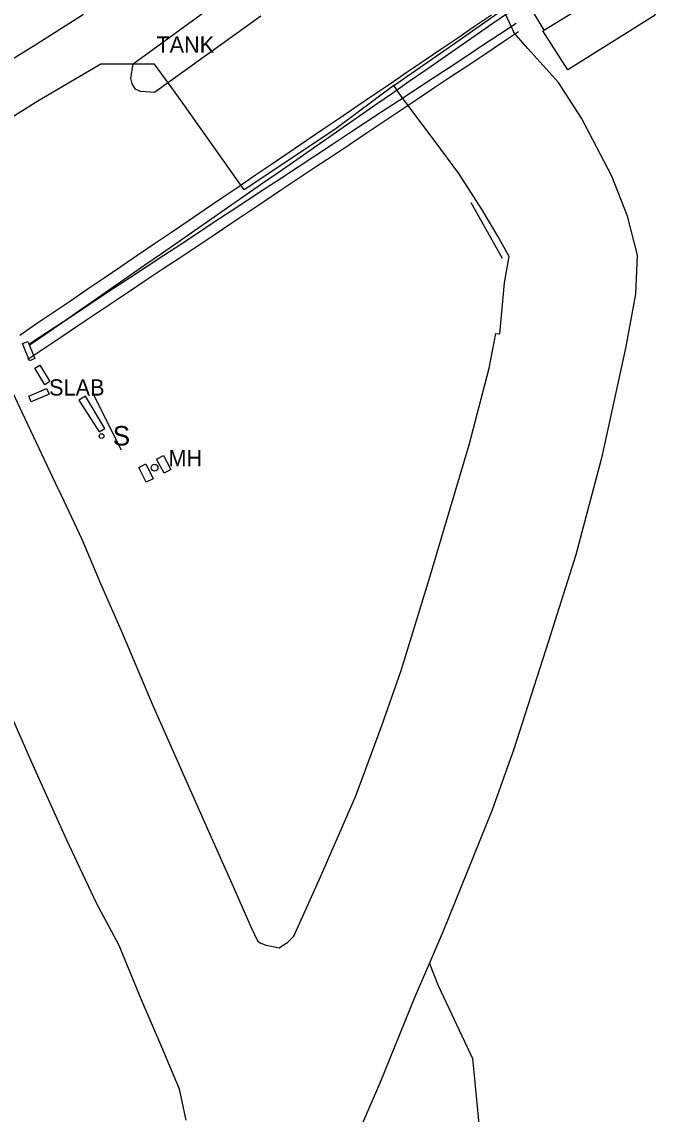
# Model space of a CAD drawing. Extents: x 368532 to 392481, y 10654822 to 10676899.
# Drawn here: x 371184.7 to 371380.1, y 10674120.6 to 10674457.3 of the extents above; entities that cross this region are included whole.
import ezdxf

# ---------------------------------------------------------------- set-up
doc = ezdxf.new("R2010")
doc.units = 0
for name, color, linetype in [('p_Catenary', 7, 'Continuous'), ('p_dtm slab', 7, 'Continuous'), ('p_road - paved curb', 7, 'Continuous'), ('p_road conc barrier', 7, 'Continuous'), ('p_road dirt road', 7, 'Continuous'), ('p_structure building', 7, 'Continuous'), ('p_structure sign', 7, 'Continuous'), ('p_structure tank', 7, 'Continuous'), ('p_utility manhole', 7, 'Continuous')]:
    doc.layers.add(name, color=color, linetype=linetype)

msp = doc.modelspace()

# ---------------------------------------------------------------- linework, layer by layer
at = {"layer": 'p_Catenary'}
for points in [[(371334.83, 10674460.09), (371329.73, 10674456.55), (371324.63, 10674453.01), (371319.54, 10674449.48), (371314.44, 10674445.94), (371309.34, 10674442.4), (371304.25, 10674438.86), (371299.15, 10674435.32), (371294.05, 10674431.78), (371288.96, 10674428.25), (371283.86, 10674424.71), (371278.76, 10674421.17), (371273.67, 10674417.63), (371268.57, 10674414.09), (371263.47, 10674410.56), (371258.38, 10674407.02), (371253.28, 10674403.48), (371248.18, 10674399.94), (371243.08, 10674396.4), (371237.99, 10674392.86), (371232.89, 10674389.33), (371227.79, 10674385.79), (371222.7, 10674382.25), (371217.6, 10674378.71), (371212.5, 10674375.17), (371207.41, 10674371.63), (371202.31, 10674368.1), (371197.21, 10674364.56), (371192.12, 10674361.02), (371187.02, 10674357.48)], [(371184.12, 10674360.75), (371189.32, 10674364.28), (371194.51, 10674367.81), (371199.71, 10674371.33), (371204.9, 10674374.86), (371210.1, 10674378.38), (371215.3, 10674381.91), (371220.49, 10674385.43), (371225.69, 10674388.96), (371230.88, 10674392.48), (371236.08, 10674396.01), (371241.28, 10674399.53), (371246.47, 10674403.06), (371251.67, 10674406.58), (371256.86, 10674410.11), (371262.06, 10674413.63), (371267.26, 10674417.16), (371272.45, 10674420.69), (371277.65, 10674424.21), (371282.84, 10674427.74), (371288.04, 10674431.26), (371293.24, 10674434.79), (371298.43, 10674438.31), (371303.63, 10674441.84), (371308.82, 10674445.36), (371314.02, 10674448.89), (371319.22, 10674452.41), (371324.41, 10674455.94), (371329.61, 10674459.46)], [(371337.22, 10674456.78), (371332.05, 10674453.37), (371326.88, 10674449.97), (371321.7, 10674446.56), (371316.53, 10674443.16), (371311.36, 10674439.76), (371306.18, 10674436.35), (371301.01, 10674432.95), (371295.84, 10674429.54), (371290.66, 10674426.14), (371285.49, 10674422.73), (371280.32, 10674419.33), (371275.15, 10674415.92), (371269.97, 10674412.52), (371264.8, 10674409.12), (371259.63, 10674405.71), (371254.45, 10674402.31), (371249.28, 10674398.9), (371244.11, 10674395.5), (371238.93, 10674392.09), (371233.76, 10674388.69), (371228.59, 10674385.28), (371223.41, 10674381.88), (371218.24, 10674378.47), (371213.07, 10674375.07), (371207.89, 10674371.67), (371202.72, 10674368.26), (371197.55, 10674364.86), (371192.38, 10674361.45), (371187.2, 10674358.05)], [(371186.61, 10674353.36), (371191.83, 10674356.84), (371197.05, 10674360.33), (371202.27, 10674363.81), (371207.49, 10674367.29), (371212.71, 10674370.77), (371217.93, 10674374.25), (371223.15, 10674377.74), (371228.37, 10674381.22), (371233.59, 10674384.7), (371238.81, 10674388.18), (371244.03, 10674391.66), (371249.25, 10674395.15), (371254.47, 10674398.63), (371259.68, 10674402.11), (371264.9, 10674405.59), (371270.12, 10674409.07), (371275.34, 10674412.56), (371280.56, 10674416.04), (371285.78, 10674419.52), (371291, 10674423), (371296.22, 10674426.48), (371301.44, 10674429.97), (371306.66, 10674433.45), (371311.88, 10674436.93), (371317.1, 10674440.41), (371322.32, 10674443.89), (371327.54, 10674447.38), (371332.76, 10674450.86), (371337.98, 10674454.34)]]:
    msp.add_lwpolyline(points, dxfattribs=at)
at = {"layer": 'p_dtm slab'}
for p, q in [((371330.67, 10674479.78), (371345.82, 10674454.75)), ((371189.37, 10674450.52), (371203.82, 10674459.62)), ((371174.33, 10674441.2), (371189.37, 10674450.52)), ((371209.13, 10674444.23), (371189.72, 10674432.82)), ((371225.67, 10674444.3), (371209.13, 10674444.23)), ((371230.18, 10674438.09), (371225.67, 10674444.3)), ((371234.94, 10674431.55), (371230.18, 10674438.09)), ((371299.54, 10674437.66), (371281.71, 10674424.44)), ((371189.72, 10674432.82), (371165.86, 10674418.06)), ((371253.29, 10674405.53), (371234.94, 10674431.55)), ((371281.71, 10674424.44), (371260.6, 10674410.31)), ((371260.6, 10674410.31), (371253.29, 10674405.53)), ((371204.4, 10674341.92), (371202.36, 10674340.65)), ((371210.39, 10674331.96), (371204.4, 10674341.92)), ((371202.36, 10674340.65), (371208.61, 10674330.89)), ((371208.61, 10674330.89), (371210.39, 10674331.96))]:
    msp.add_line(p, q, dxfattribs=at)
at = {"layer": 'p_road - paved curb'}
for p, q in [((371316.6, 10674449.49), (371331.68, 10674460.06)), ((371333.19, 10674461.08), (371336.52, 10674454.04)), ((371336.52, 10674454.04), (371336.47, 10674454.14)), ((371340.83, 10674449.13), (371336.52, 10674454.04)), ((371299.54, 10674437.66), (371316.6, 10674449.49)), ((371350.27, 10674438.57), (371340.83, 10674449.13)), ((371302.24, 10674433.71), (371299.54, 10674437.66)), ((371357.43, 10674427.59), (371350.27, 10674438.57)), ((371312.27, 10674420.46), (371302.24, 10674433.71)), ((371366.79, 10674409.74), (371357.43, 10674427.59)), ((371319.56, 10674410.51), (371312.27, 10674420.46)), ((371326.75, 10674399.31), (371319.56, 10674410.51)), ((371371.6, 10674397.4), (371366.79, 10674409.74)), ((371331.57, 10674391.23), (371326.75, 10674399.31)), ((371374.68, 10674385.33), (371371.6, 10674397.4)), ((371335.11, 10674384.92), (371331.57, 10674391.23)), ((371333.68, 10674376.8), (371335.11, 10674384.92)), ((371374.2, 10674373.37), (371374.68, 10674385.33)), ((371332.16, 10674361.17), (371333.68, 10674376.8)), ((371371.05, 10674356.66), (371374.2, 10674373.37)), ((371185.79, 10674334.92), (371174.36, 10674359.05)), ((371328.86, 10674350.57), (371330.99, 10674361.22)), ((371330.99, 10674361.22), (371332.16, 10674361.17)), ((371363.86, 10674323.73), (371371.05, 10674356.66)), ((371322.74, 10674326.93), (371328.86, 10674350.57)), ((371196.01, 10674313.13), (371185.79, 10674334.92)), ((371317.01, 10674307.6), (371322.74, 10674326.93)), ((371355.77, 10674293.11), (371363.86, 10674323.73)), ((371196.01, 10674313.13), (371203.24, 10674297.88)), ((371310.62, 10674286.12), (371317.01, 10674307.6)), ((371203.24, 10674297.88), (371209, 10674284.19)), ((371347.36, 10674266.51), (371355.77, 10674293.11)), ((371305.77, 10674270.35), (371310.62, 10674286.12)), ((371209, 10674284.19), (371215.68, 10674268.92)), ((371215.68, 10674268.92), (371225.19, 10674246.51)), ((371301.73, 10674257.33), (371305.77, 10674270.35)), ((371341.82, 10674249.51), (371347.36, 10674266.51)), ((371295.67, 10674240.1), (371301.73, 10674257.33)), ((371188.21, 10674228.03), (371178.31, 10674250.76)), ((371336.67, 10674233.17), (371341.82, 10674249.51)), ((371225.19, 10674246.51), (371234.58, 10674225.15)), ((371287.74, 10674218.76), (371295.67, 10674240.1)), ((371329.8, 10674214.22), (371336.67, 10674233.17)), ((371198.65, 10674205), (371188.21, 10674228.03)), ((371234.58, 10674225.15), (371241.95, 10674208.78)), ((371276.93, 10674193.78), (371287.74, 10674218.76)), ((371314.85, 10674177.13), (371329.8, 10674214.22)), ((371241.95, 10674208.78), (371249.52, 10674191.69)), ((371207.8, 10674185.67), (371198.65, 10674205)), ((371268.68, 10674175.42), (371276.93, 10674193.78)), ((371249.52, 10674191.69), (371255.48, 10674178.1)), ((371214.73, 10674172.63), (371207.8, 10674185.67)), ((371255.48, 10674178.1), (371257.42, 10674174.06)), ((371310.48, 10674167.02), (371314.85, 10674177.13)), ((371257.42, 10674174.06), (371258.29, 10674173.4)), ((371264.87, 10674172.39), (371266.7, 10674173.55)), ((371266.7, 10674173.55), (371268.68, 10674175.42)), ((371221.53, 10674156.06), (371214.73, 10674172.63)), ((371258.29, 10674173.4), (371260.05, 10674172.67)), ((371260.05, 10674172.67), (371264.2, 10674171.89)), ((371264.2, 10674171.89), (371264.87, 10674172.39)), ((371306.1, 10674156.9), (371310.48, 10674167.02)), ((371295.27, 10674130.23), (371306.1, 10674156.9)), ((371227.95, 10674141.28), (371221.53, 10674156.06)), ((371233.36, 10674128.3), (371227.95, 10674141.28)), ((371287.15, 10674111.5), (371295.27, 10674130.23)), ((371235.43, 10674118.7), (371233.36, 10674128.3))]:
    msp.add_line(p, q, dxfattribs=at)
at = {"layer": 'p_road conc barrier'}
for p, q in [((371333.03, 10674384.38), (371323.4, 10674401.51)), ((371184.95, 10674358.1), (371186.59, 10674358.78)), ((371186.59, 10674358.78), (371188.79, 10674353.49)), ((371187.15, 10674352.81), (371184.95, 10674358.1)), ((371188.79, 10674353.49), (371187.15, 10674352.81)), ((371188.71, 10674350.53), (371190.29, 10674351.48)), ((371191.8, 10674345.44), (371188.71, 10674350.53)), ((371190.29, 10674351.48), (371193.37, 10674346.39)), ((371193.37, 10674346.39), (371191.8, 10674345.44)), ((371186.87, 10674341.96), (371192.38, 10674344.32)), ((371187.63, 10674340.2), (371186.87, 10674341.96)), ((371193.14, 10674342.56), (371187.63, 10674340.2)), ((371192.38, 10674344.32), (371193.14, 10674342.56)), ((371215.53, 10674325.28), (371206.51, 10674343.05)), ((371226.31, 10674322.48), (371228.4, 10674323.59)), ((371228.62, 10674318.15), (371226.31, 10674322.48)), ((371228.4, 10674323.59), (371230.71, 10674319.26)), ((371220.85, 10674319.96), (371223.04, 10674321.04)), ((371223.1, 10674315.37), (371220.85, 10674319.96)), ((371223.04, 10674321.04), (371225.29, 10674316.45)), ((371230.71, 10674319.26), (371228.62, 10674318.15)), ((371225.29, 10674316.45), (371223.1, 10674315.37))]:
    msp.add_line(p, q, dxfattribs=at)
at = {"layer": 'p_road dirt road'}
for p, q in [((371310.48, 10674167.02), (371313.21, 10674160.26)), ((371313.21, 10674160.26), (371323.82, 10674137.78)), ((371323.82, 10674137.78), (371325.26, 10674122.92)), ((371325.26, 10674122.92), (371326.82, 10674106.13))]:
    msp.add_line(p, q, dxfattribs=at)
at = {"layer": 'p_structure building'}
msp.add_lwpolyline([(371353.17, 10674442.49), (371345.48, 10674454.53), (371372.87, 10674471.42), (371380.12, 10674459.37)], close=True, dxfattribs=at)
at = {"layer": 'p_structure sign'}
msp.add_circle((371209.34, 10674329.6), 0.713, dxfattribs=at)
at = {"layer": 'p_structure tank'}
for p, q in [((371219.12, 10674444.37), (371251.79, 10674468.21)), ((371258.48, 10674459.03), (371225.66, 10674435.48)), ((371218.33, 10674439.88), (371219.12, 10674444.37)), ((371218.8, 10674438.22), (371218.33, 10674439.88)), ((371219.77, 10674436.55), (371218.8, 10674438.22)), ((371221.35, 10674435.87), (371219.77, 10674436.55)), ((371225.66, 10674435.48), (371221.35, 10674435.87))]:
    msp.add_line(p, q, dxfattribs=at)
at = {"layer": 'p_utility manhole'}
msp.add_circle((371225.7, 10674319.87), 1.05, dxfattribs=at)

# ---------------------------------------------------------------- texts
at = {"layer": 'p_dtm slab'}
msp.add_text(' SLAB', height=5, dxfattribs=at).set_placement((371191.3, 10674342.1))
at = {"layer": 'p_structure sign'}
msp.add_text('S', height=6, dxfattribs=at).set_placement((371212.8, 10674326.7))
at = {"layer": 'p_structure tank'}
msp.add_text(' TANK', height=5, dxfattribs=at).set_placement((371224.39, 10674447.8))
at = {"layer": 'p_utility manhole'}
msp.add_text('MH', height=5, dxfattribs=at).set_placement((371229.97, 10674320.33))

doc.saveas('drawing.dxf')
